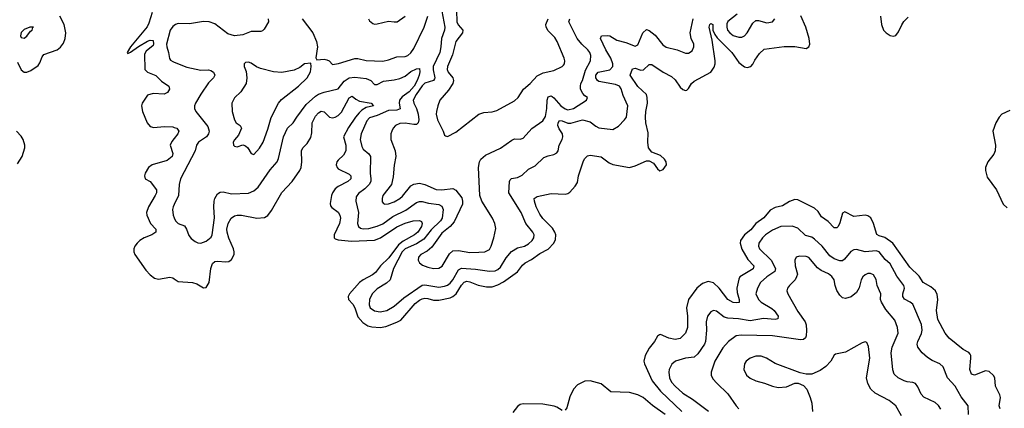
# Model space of a CAD drawing. Header units: inches. Extents: x 1552611 to 1694776, y 811966 to 917215.
# Tile 394 of 549: x 1648898 to 1655924, y 856153 to 858924. Entities that reach past the tile are written whole.
import ezdxf

# ---------------------------------------------------------------- set-up
doc = ezdxf.new("R2010")
doc.units = ezdxf.units.IN
doc.header["$MEASUREMENT"] = 0
doc.layers.add('B6845', color=7, linetype='Continuous')
doc.layers.add('B6855', color=7, linetype='Continuous')

msp = doc.modelspace()

# ---------------------------------------------------------------- linework, layer by layer
at = {"layer": 'B6845', "color": 5}
for points, elevation in [([(1648882.6, 858622.6), (1648910, 858566.9), (1648930, 858549.5), (1648950, 858549.5), (1648977.6, 858562.4), (1649030, 858598.9), (1649042.9, 858617.1), (1649059.3, 858660.7), (1649070, 858675.8), (1649164.7, 858710), (1649190, 858729.4), (1649210, 858755.9), (1649223, 858790), (1649228.3, 858830), (1649216, 858890), (1649185.6, 858950)], 820), ([(1649843.5, 858976.5), (1649820.3, 858899.7), (1649807.3, 858872.7), (1649688.1, 858730), (1649664.4, 858690), (1649670, 858683.1), (1649690, 858692), (1649745.7, 858734.3), (1649810, 858770.2), (1649830, 858778.5), (1649850, 858776.4), (1649854.2, 858750), (1649850, 858739.5), (1649800.8, 858699.2), (1649790, 858679.6), (1649791.3, 858570), (1649809.4, 858550), (1649870, 858525.7), (1649910, 858487.1), (1649961.7, 858450), (1649967.8, 858430), (1649954.2, 858405.8), (1649930, 858394.5), (1649850, 858398.2), (1649810, 858387.3), (1649772.6, 858330), (1649768.1, 858310), (1649774.4, 858270), (1649807.9, 858187.9), (1649830, 858162.9), (1649856.2, 858156.2), (1649930, 858162.7), (1649990, 858159.7), (1650000, 858156.4)], 820), ([(1650000, 858882.8), (1649990, 858874.8), (1649972.6, 858850), (1649946.7, 858750), (1649947.7, 858730), (1649961, 858690), (1649967.8, 858647.8), (1649975.3, 858635.3), (1649990, 858625.4), (1650000, 858621.5)], 840), ([(1648882.9, 857897.1), (1648917, 857950), (1648934, 858010), (1648935, 858030), (1648923.8, 858070), (1648910, 858094.9), (1648876.1, 858130)], 820), ([(1650000, 858076.3), (1649983.6, 858056.4), (1649973, 858030), (1649991.3, 857971.3), (1649986.3, 857950), (1649950, 857919.9), (1649843.1, 857890), (1649817.3, 857870), (1649792.6, 857830), (1649787.8, 857810), (1649792.7, 857790), (1649830.2, 857770.2), (1649874, 857710), (1649874.2, 857690), (1649866.2, 857670), (1649817.9, 857590), (1649803, 857550), (1649806, 857530), (1649831.9, 857470), (1649869.2, 857430), (1649869.1, 857410), (1649840.8, 857390), (1649787.6, 857370), (1649756.5, 857350), (1649736, 857330), (1649720.3, 857310), (1649712.8, 857290), (1649712.6, 857270), (1649719.6, 857250), (1649799, 857139), (1649830, 857104), (1649861.2, 857081.2), (1649890, 857073.6), (1649970, 857089.1), (1649990, 857084.2), (1650000, 857077.3)], 820), ([(1650000, 857605.8), (1649992.3, 857590), (1649988.4, 857570), (1649992.9, 857530), (1650000, 857512.6)], 840)]:
    msp.add_lwpolyline(points, dxfattribs=dict(at, elevation=elevation))
at = {"layer": 'B6845', "color": 5, "elevation": 840}
msp.add_lwpolyline([(1648970.9, 858870.9), (1648930, 858854.6), (1648910, 858833.6), (1648904, 858810), (1648910, 858798), (1648930, 858792.2), (1648950, 858806.7), (1648976.3, 858843.7), (1648986.6, 858850), (1648992, 858868), (1648998, 858870)], close=True, dxfattribs=at)
at = {"layer": 'B6855', "color": 5}
for points, elevation in [([(1650000, 857077.3), (1650030, 857056.9), (1650130.9, 857050.9), (1650161.4, 857041.4), (1650210, 857012.2), (1650230, 857014.9), (1650250, 857050.7), (1650261.3, 857150), (1650273.9, 857186.1), (1650290, 857199.2), (1650310, 857203.2), (1650370, 857196.9), (1650390, 857199.1), (1650410, 857214.9), (1650428.9, 857250), (1650429.8, 857270), (1650423.7, 857290), (1650390, 857366.9), (1650377.9, 857410), (1650377.5, 857430), (1650386.8, 857470), (1650407.1, 857510), (1650430, 857526.2), (1650450, 857531.6), (1650481, 857530), (1650591.4, 857508.6), (1650645.9, 857514.1), (1650670, 857529.1), (1650695.6, 857564.4), (1650770, 857691.7), (1650842.5, 857770), (1650897.3, 857850), (1650905.7, 857870), (1650912.5, 857910), (1650909.8, 857990.2), (1650918, 858010), (1650950, 858042), (1650975.8, 858084.2), (1650982.5, 858117.5), (1650984.4, 858190), (1651010, 858235.6), (1651030, 858259.3), (1651050, 858271.8), (1651070, 858267.9), (1651110, 858228.7), (1651130, 858224.3), (1651150.3, 858229.7), (1651170, 858241.7), (1651194.4, 858265.6), (1651250, 858366.7), (1651270, 858378.9), (1651296.5, 858356.5), (1651323.3, 858343.3), (1651406, 858330), (1651422.8, 858310), (1651370, 858297.9), (1651339.9, 858280.1), (1651319.5, 858260.5), (1651294, 858230), (1651244.9, 858155.1), (1651209, 858090), (1651225.5, 858030), (1651226.4, 857990), (1651210, 857958.7), (1651170, 857922.6), (1651161.5, 857910), (1651157.4, 857890), (1651162.5, 857870), (1651170, 857861.5), (1651250, 857823.6), (1651261.3, 857810), (1651260.2, 857790), (1651240.2, 857770), (1651170, 857734.5), (1651150, 857718.8), (1651130.3, 857690.3), (1651124, 857670), (1651113.1, 857613.1), (1651117.1, 857597.1), (1651125.5, 857585.5), (1651171.7, 857551.7), (1651183, 857530), (1651186.6, 857510), (1651179.5, 857470), (1651141.8, 857390), (1651142.3, 857370), (1651150, 857361.1), (1651170, 857353.6), (1651265.9, 857345.9), (1651430, 857351.9), (1651472.1, 857367.9), (1651590, 857447.3), (1651650, 857474.2), (1651706, 857490), (1651750, 857493.2), (1651765.1, 857485.1), (1651771, 857471), (1651765, 857450), (1651739.8, 857410), (1651714.8, 857390), (1651634.7, 857345.3), (1651602.2, 857317.8), (1651533.4, 857226.6), (1651472.4, 857170), (1651437.2, 857122.8), (1651415.6, 857104.4), (1651349.4, 857070), (1651322.1, 857050), (1651251, 856970), (1651242.7, 856950), (1651244.5, 856930), (1651275.4, 856895.4), (1651290, 856870.3), (1651310, 856804.9), (1651345.6, 856765.6), (1651382.5, 856742.5), (1651410, 856733.9), (1651470, 856730.1), (1651510, 856736.2), (1651590, 856767), (1651617.7, 856782.3), (1651719.4, 856900.6), (1651750, 856924.2), (1651770, 856933.6), (1651790, 856938.7), (1651810, 856937.4), (1651850, 856925.1), (1651890, 856923.4), (1651970, 856940.8), (1651990, 856949.7), (1652013.6, 856970), (1652050, 857030.7), (1652070, 857052.2), (1652090, 857058.9), (1652110, 857056), (1652170, 857030.6), (1652230, 857018.4), (1652270, 857019.2), (1652310, 857033.3), (1652350, 857056.1), (1652450, 857127), (1652486.4, 857173.6), (1652505.6, 857190), (1652550, 857213.8), (1652610, 857257.2), (1652670, 857288.6), (1652709.9, 857330.1), (1652721.9, 857358.1), (1652723.4, 857390), (1652717.4, 857410), (1652699, 857439), (1652630, 857507.1), (1652610, 857537.4), (1652584.6, 857590), (1652571, 857630), (1652569.8, 857650.2), (1652590, 857662.7), (1652690, 857686.2), (1652790, 857679.6), (1652810, 857684.9), (1652824.9, 857695.1), (1652863, 857737), (1652877.5, 857762.5), (1652886.5, 857810), (1652921.5, 857918.5), (1652930, 857934.9), (1652950, 857952.7), (1652970, 857959.5), (1653046.3, 857946.3), (1653103.7, 857903.7), (1653130, 857891.4), (1653250, 857870.2), (1653290, 857881.3), (1653370, 857918.5), (1653390, 857918), (1653421.8, 857901.8), (1653450, 857860.5), (1653466.9, 857846.9), (1653490, 857857), (1653513, 857890), (1653511.6, 857910), (1653499.6, 857930), (1653470, 857955.4), (1653410, 857980.7), (1653386, 858010), (1653380.5, 858050), (1653382.4, 858117.6), (1653366.6, 858190), (1653362.7, 858230), (1653366.1, 858270), (1653379.1, 858330), (1653375, 858370), (1653369.7, 858390), (1653310, 858448.8), (1653254.5, 858530), (1653270, 858574.4), (1653290, 858577.7), (1653330, 858564.2), (1653350, 858566.9), (1653390, 858605.5), (1653410, 858606), (1653490, 858549.3), (1653550, 858519.7), (1653574.7, 858494.7), (1653610, 858442.6), (1653630, 858425.7), (1653650, 858418.4), (1653657.7, 858422.3), (1653670, 858433.4), (1653691.1, 858470), (1653710, 858486.7), (1653829.9, 858550.1), (1653854.5, 858585.5), (1653860.4, 858610), (1653859.6, 858630), (1653838.9, 858778.9), (1653817.2, 858870), (1653821.8, 858890), (1653830, 858897.1), (1653844.9, 858890), (1653843.7, 858850), (1653858.8, 858818.8), (1653876.2, 858796.2), (1653978.6, 858690), (1654030, 858620.3), (1654070, 858587.3), (1654090, 858582.8), (1654114.7, 858590), (1654130, 858606.7), (1654144.1, 858635.9), (1654176.9, 858683.1), (1654210, 858714), (1654353.9, 858733.9), (1654430, 858732.7), (1654510, 858719.5), (1654529.4, 858730), (1654535.6, 858750), (1654530.8, 858789.2), (1654506.6, 858870), (1654471.1, 858951.1)], 820), ([(1650913, 858930), (1650990, 858830.8), (1651016.3, 858770), (1651024, 858730), (1651012, 858652), (1651018, 858638), (1651070, 858642), (1651090, 858639.1), (1651106, 858630), (1651130, 858604.9), (1651172.7, 858612.7), (1651290, 858647.8), (1651310, 858648.6), (1651370, 858633.4), (1651490, 858628.7), (1651530, 858637.6), (1651590, 858659.6), (1651650, 858661.5), (1651668.7, 858668.7), (1651690, 858689.1), (1651710, 858718.3), (1651785.3, 858870), (1651809.9, 858950)], 860), ([(1651387, 858930), (1651395.3, 858915.2), (1651417.8, 858897.7), (1651430, 858893.1), (1651450, 858894.2), (1651530, 858914.9), (1651570, 858908), (1651592.7, 858910), (1651650, 858948.5)], 880), ([(1651910, 858985.5), (1651930.8, 858870), (1651928.4, 858850), (1651907.7, 858790), (1651904.3, 858730), (1651896.2, 858690), (1651849.1, 858590), (1651847.5, 858567.5), (1651860.6, 858510), (1651858.5, 858501.5), (1651850.4, 858489.6), (1651790, 858471.3), (1651770, 858451.7), (1651727.1, 858390), (1651707.1, 858350), (1651710.8, 858330), (1651730.1, 858290.1), (1651741.4, 858250), (1651747.4, 858210), (1651742.3, 858190), (1651730, 858178.1), (1651710, 858176), (1651650, 858185.9), (1651610, 858184.4), (1651579.5, 858170), (1651562.3, 858150), (1651552.8, 858130), (1651547.1, 858110), (1651547.1, 858070), (1651576.9, 857990), (1651582.6, 857950), (1651570, 857888), (1651563.8, 857803.8), (1651550.2, 857750), (1651489.2, 857670), (1651483.6, 857650), (1651485.2, 857625.2), (1651493.3, 857613.3), (1651504.7, 857610), (1651530, 857612.1), (1651570, 857625.6), (1651610, 857648.8), (1651630, 857666.4), (1651690, 857740.2), (1651710, 857751.8), (1651750, 857757.9), (1651790, 857749.4), (1651870, 857714), (1651910, 857711.5), (1651990, 857721.5), (1652010, 857709.1), (1652053.2, 857653.1), (1652059, 857630), (1652058.2, 857610), (1651998, 857482), (1651970.8, 857449.2), (1651910, 857401.2), (1651838.3, 857301.7), (1651805.5, 857274.5), (1651759.5, 857250), (1651744.2, 857230), (1651742.6, 857210), (1651750.4, 857190), (1651773.4, 857173.4), (1651810, 857160.2), (1651850, 857151.3), (1651890, 857152.7), (1651913.2, 857166.8), (1651964.4, 857255.6), (1651990, 857275.5), (1652030, 857278.5), (1652110, 857265.1), (1652173.7, 857266.3), (1652217.2, 857270), (1652250, 857286), (1652263.1, 857310), (1652282.5, 857370), (1652295, 857435.1), (1652288.5, 857470), (1652270.9, 857510), (1652195.8, 857630), (1652181.1, 857670), (1652172.4, 857870), (1652178.5, 857910), (1652188.3, 857930), (1652222.5, 857957.5), (1652330, 858007.6), (1652410, 858066.5), (1652430, 858074), (1652470, 858071.7), (1652490, 858080.3), (1652552.3, 858147.7), (1652630, 858203.7), (1652650, 858233.4), (1652659.6, 858290), (1652662.8, 858350), (1652670, 858374), (1652690, 858381.6), (1652697.1, 858377.1), (1652710, 858368.3), (1652759.3, 858310), (1652790, 858288.9), (1652810, 858282.7), (1652850, 858291.2), (1652941.6, 858350), (1652949.7, 858370), (1652930, 858381.6), (1652916.9, 858396.9), (1652899.5, 858430), (1652899.3, 858450), (1652902.2, 858470), (1652913.9, 858490), (1652935.4, 858564.6), (1652971.6, 858630), (1652973.8, 858670), (1652967.1, 858690), (1652952.5, 858710), (1652909.9, 858749.9), (1652877.1, 858790), (1652816.4, 858910), (1652823.1, 858930)], 860), ([(1652015.2, 858990), (1652017.9, 858910), (1652027.7, 858887.7), (1652059.4, 858850), (1652057.6, 858830), (1652011.3, 858768.7), (1651986.1, 858673.9), (1651951.8, 858590), (1651949.4, 858570), (1651955.6, 858550), (1651989.1, 858509.1), (1651993.2, 858490), (1651988.4, 858470), (1651958.5, 858421.5), (1651897, 858350), (1651880.9, 858310), (1651871.7, 858270), (1651870.3, 858250), (1651880.3, 858210), (1651920.7, 858130), (1651930, 858102), (1651936.9, 858096.9), (1651952, 858092), (1652010, 858121.6), (1652175.6, 858250), (1652210, 858263.2), (1652270, 858268.1), (1652302.3, 858277.7), (1652430, 858345.7), (1652454.3, 858370), (1652492.6, 858430), (1652541.1, 858470), (1652590, 858523.1), (1652633.5, 858546.5), (1652710, 858561.7), (1652768.7, 858591.3), (1652778.9, 858601.1), (1652785.1, 858610), (1652788.4, 858630), (1652783.9, 858650), (1652732.9, 858770), (1652716.3, 858796.3), (1652670, 858844), (1652655.9, 858870), (1652653.7, 858890), (1652669.4, 858930)], 880), ([(1654016.6, 858963.4), (1653950, 858912.2), (1653944.5, 858895.5), (1653944, 858870), (1653949.6, 858850), (1653965.5, 858830), (1653990, 858812.4), (1654030, 858799.8), (1654050, 858800.6), (1654070, 858809.2), (1654088.7, 858830), (1654130, 858900.5), (1654150, 858918.4), (1654170, 858919.5), (1654230, 858903.1), (1654270, 858908.4), (1654287.3, 858930)], 840), ([(1655040.3, 858950), (1655046.4, 858890), (1655062.7, 858850), (1655081.3, 858830), (1655110, 858812), (1655130, 858807.5), (1655150, 858812.6), (1655170, 858837.4), (1655191.9, 858888.1), (1655208, 858912), (1655237.8, 858942.2)], 820), ([(1650000, 857512.6), (1650009.2, 857490), (1650030, 857471.3), (1650075, 857455), (1650089.3, 857430), (1650105.5, 857385.5), (1650123, 857363), (1650150, 857342), (1650170, 857333.4), (1650190, 857331.6), (1650230, 857344.9), (1650265.4, 857374.6), (1650271.4, 857390), (1650287.4, 857512.6), (1650283.1, 857590), (1650286.4, 857630), (1650290.6, 857650), (1650310, 857682), (1650330, 857694.4), (1650350, 857696.3), (1650410, 857682.4), (1650530, 857686.4), (1650570, 857703.6), (1650599.8, 857730), (1650686.3, 857853.7), (1650735, 857910), (1650745.3, 857934.7), (1650781, 858090), (1650809.9, 858150.1), (1650850.4, 858189.6), (1650875, 858230), (1650941.5, 858318.5), (1651010, 858379.2), (1651030, 858392.6), (1651070, 858407.7), (1651170, 858431.1), (1651212.8, 858487.2), (1651250, 858510.1), (1651290, 858514.8), (1651370, 858505.3), (1651404.4, 858490), (1651430, 858462.6), (1651450, 858461.8), (1651495.1, 858484.9), (1651570, 858495), (1651610, 858505.9), (1651650, 858522.8), (1651690, 858553.8), (1651730, 858574.3), (1651750, 858576.3), (1651753.4, 858553.4), (1651749.3, 858529.3), (1651735, 858490), (1651712.6, 858450), (1651678.1, 858410), (1651626.8, 858373.2), (1651608.9, 858350), (1651605.5, 858330), (1651612.1, 858287.9), (1651590, 858278.3), (1651530, 858277.7), (1651450, 858240.3), (1651394.9, 858225.1), (1651375.7, 858204.3), (1651335.6, 858110), (1651328.8, 858070), (1651339.8, 858019.8), (1651350, 858000.3), (1651388.7, 857968.7), (1651400.7, 857950), (1651399.1, 857830), (1651404.6, 857790), (1651403, 857770), (1651392.2, 857750), (1651361.3, 857718.7), (1651315.6, 857684.4), (1651298.9, 857661), (1651296.8, 857630), (1651314.8, 857550), (1651308.6, 857470), (1651314.9, 857450), (1651330, 857438.4), (1651350, 857433), (1651390, 857436.4), (1651450, 857451), (1651490, 857469.7), (1651559.9, 857520.1), (1651653.4, 857566.6), (1651730, 857621.1), (1651750, 857628.8), (1651770, 857628.8), (1651816.2, 857616.2), (1651890, 857605.7), (1651910, 857594.8), (1651919.8, 857570), (1651911.7, 857510), (1651901.7, 857490), (1651835, 857425), (1651781.5, 857358.5), (1651730, 857326.1), (1651650, 857290.8), (1651626.6, 857270), (1651564.7, 857150), (1651540.7, 857070), (1651515.5, 857044.5), (1651450, 857006.4), (1651413.6, 856970), (1651394.2, 856930), (1651391.8, 856890), (1651400.2, 856870), (1651430, 856848.9), (1651470, 856842.1), (1651517.4, 856850), (1651570, 856880.5), (1651638.8, 856941.2), (1651770, 857030.7), (1651790, 857034.2), (1651890, 857017.6), (1651930, 857023.1), (1651950, 857031.2), (1651970, 857045.9), (1651989.9, 857070), (1652030, 857141), (1652050, 857151.4), (1652150, 857145.5), (1652250, 857130.8), (1652290, 857133.9), (1652310, 857142.4), (1652330, 857159.7), (1652370, 857226.2), (1652407.9, 857272.1), (1652450, 857297.9), (1652499.6, 857310), (1652530, 857325.2), (1652555, 857350), (1652567.4, 857370), (1652569.7, 857390), (1652559.7, 857410), (1652510.8, 857470), (1652476.2, 857550), (1652389, 857690), (1652392.5, 857770), (1652397.8, 857782.2), (1652408.6, 857791.4), (1652450, 857800.2), (1652483.7, 857816.3), (1652530, 857858.5), (1652577.6, 857882.4), (1652638.6, 857941.4), (1652670, 857954.4), (1652710, 857962), (1652730, 857974), (1652740.4, 857990), (1652748.8, 858030), (1652769.8, 858070), (1652774, 858090), (1652770.7, 858110.7), (1652747.2, 858147.2), (1652738.1, 858170), (1652739.6, 858190), (1652750, 858205.2), (1652770, 858202.5), (1652810, 858186.5), (1652830, 858186), (1652914.8, 858210), (1652970, 858195.6), (1653010, 858164.1), (1653030, 858153.8), (1653130, 858141.1), (1653170, 858165.3), (1653214.7, 858210), (1653227.6, 858230), (1653237.4, 858310), (1653204.6, 858384.6), (1653191.1, 858431.1), (1653178.6, 858450), (1653150, 858461.7), (1653030, 858484.5), (1653021.3, 858490), (1653009.2, 858509.2), (1653008.2, 858530), (1653026.6, 858550), (1653110, 858567.1), (1653129.9, 858590.1), (1653129.8, 858610.2), (1653117.5, 858650), (1653081, 858710), (1653043.5, 858790), (1653049.5, 858810), (1653090, 858812.6), (1653110, 858809.2), (1653158.8, 858778.8), (1653222.8, 858762.8), (1653290, 858736.1), (1653310, 858744.9), (1653343.5, 858830), (1653370, 858853.6), (1653390, 858848.4), (1653433.1, 858813.1), (1653486.3, 858746.3), (1653510, 858729.1), (1653590, 858710.2), (1653650, 858684.9), (1653670, 858684.6), (1653696.8, 858703.2), (1653709.7, 858730), (1653708.6, 858750), (1653690.5, 858790.6), (1653682, 858830), (1653703.7, 858930)], 840), ([(1650672.5, 858930), (1650672.6, 858910), (1650643.2, 858856.8), (1650630, 858843.9), (1650619, 858841), (1650550, 858839.8), (1650490, 858816.8), (1650430, 858810.4), (1650384.3, 858824.3), (1650290, 858893.8), (1650250, 858908.8), (1650210.8, 858910.8), (1650110, 858895.8), (1650030, 858897.4), (1650009, 858890), (1650000, 858882.8)], 840), ([(1650000, 858621.5), (1650090, 858585.6), (1650190, 858563.7), (1650246.4, 858566.4), (1650262.2, 858562.2), (1650282.4, 858550), (1650290.2, 858530), (1650280.7, 858510), (1650246.5, 858473.5), (1650190, 858393.3), (1650152.4, 858330), (1650145.3, 858310), (1650146.5, 858290), (1650156.1, 858270), (1650242, 858162), (1650250.2, 858130), (1650244.6, 858110), (1650230.6, 858089.4), (1650174.9, 858050), (1650159.5, 858030), (1650150.3, 857990), (1650046.5, 857790), (1650036.9, 857750), (1650031.3, 857670), (1650000, 857605.8)], 840), ([(1655962.5, 858277.5), (1655906.2, 858250), (1655887.1, 858230), (1655862.5, 858190), (1655840.9, 858130), (1655860.1, 858030), (1655859.6, 857990), (1655850, 857965.5), (1655805.1, 857910), (1655790.8, 857870), (1655789.5, 857850), (1655802.3, 857802.3), (1655867.9, 857710), (1655914.9, 857610), (1655943.2, 857583.2)], 820), ([(1650000, 858156.4), (1650019.5, 858150), (1650033.8, 858130), (1650027.6, 858110), (1650000, 858076.3)], 820), ([(1655893.7, 856150), (1655886.6, 856170), (1655895.6, 856230), (1655891.5, 856250), (1655860.4, 856310), (1655855.8, 856370), (1655847.4, 856387.4), (1655815.3, 856415.3), (1655790, 856421), (1655710, 856388.7), (1655690, 856396.3), (1655677.3, 856430), (1655685.6, 856510), (1655685.1, 856530), (1655680.1, 856540.1), (1655671, 856551), (1655630, 856573.6), (1655530, 856652.6), (1655501.4, 856690), (1655450, 856785.6), (1655440.6, 856850), (1655450.6, 856930), (1655443.9, 856963.9), (1655432, 856992), (1655400.2, 857020.2), (1655344.7, 857050), (1655316, 857096), (1655250, 857160.2), (1655129.3, 857330), (1655072.4, 857372.4), (1655030, 857382.4), (1655013.2, 857393.2), (1654990, 857471.5), (1654970.7, 857510.7), (1654950, 857525.4), (1654930, 857530.5), (1654850, 857520.9), (1654786.6, 857553.4), (1654770, 857545.2), (1654750, 857476), (1654738, 857450), (1654730, 857440.5), (1654710, 857440.4), (1654666.2, 857486.2), (1654618.9, 857518.9), (1654595.5, 857555.5), (1654570, 857580.8), (1654470, 857631.3), (1654450, 857639.5), (1654430, 857641.2), (1654390, 857628.4), (1654341.9, 857598.1), (1654290, 857585.2), (1654253.5, 857566.5), (1654207.7, 857512.3), (1654150, 857470.4), (1654114.2, 857425.8), (1654070, 857389.3), (1654041.5, 857350), (1654038.3, 857330), (1654050, 857288.4), (1654094.8, 857214.8), (1654135.7, 857170), (1654131.6, 857148.4), (1654037.8, 857090), (1654030, 857073), (1654015.9, 857010), (1654018.7, 856978.7), (1654031.3, 856930), (1654031.3, 856908.7), (1654015, 856905), (1653990, 856907.8), (1653951.6, 856930), (1653890, 857009.9), (1653850, 857048.2), (1653810, 857056.8), (1653770, 857043.2), (1653730, 857010.8), (1653671.1, 856928.9), (1653656.9, 856870), (1653663.1, 856810), (1653662.4, 856730), (1653649.2, 856690), (1653610, 856652), (1653575.3, 856644.7), (1653530, 856653.8), (1653470, 856680.7), (1653462.6, 856677.4), (1653450, 856667), (1653428, 856630), (1653390, 856581.7), (1653360.6, 856530), (1653352.9, 856490), (1653355.6, 856470), (1653410.1, 856350), (1653470, 856275.7), (1653622.6, 856130)], 820), ([(1655668.8, 856110), (1655666, 856170), (1655615.8, 856235.8), (1655573.8, 856310), (1655519.2, 856370), (1655488.5, 856450), (1655464.7, 856470), (1655410, 856494.6), (1655376.5, 856516.5), (1655338.7, 856550), (1655306.3, 856590), (1655302.7, 856610), (1655306, 856630), (1655332.1, 856687.9), (1655337.5, 856710), (1655333, 856750), (1655270, 856894.7), (1655253.3, 856910), (1655211.7, 856931.7), (1655199.6, 856950), (1655200.2, 856970), (1655212.4, 857010), (1655206.3, 857030), (1655156.2, 857096.2), (1655110, 857182.8), (1655074.4, 857214.4), (1655031, 857270), (1655010, 857276), (1654930, 857269.8), (1654870, 857284.8), (1654850, 857283.9), (1654828.3, 857271.7), (1654784.1, 857215.9), (1654770, 857205), (1654750, 857205.6), (1654710, 857219.9), (1654679.3, 857239.4), (1654623.2, 857310), (1654570, 857359.5), (1654550, 857372.7), (1654504.6, 857384.6), (1654450, 857436.8), (1654410, 857452.7), (1654330, 857449.8), (1654270, 857422.5), (1654219.6, 857390), (1654197.6, 857370), (1654172.3, 857330), (1654169.1, 857310), (1654177.3, 857290), (1654261, 857210), (1654292.1, 857150), (1654286.7, 857130), (1654229.3, 857090), (1654183.8, 857050), (1654162.6, 857010), (1654152.1, 856970), (1654169.3, 856930), (1654188.3, 856910), (1654265.3, 856865.3), (1654282.4, 856850), (1654311.4, 856810), (1654308.1, 856791.9), (1654290, 856787.5), (1654206.7, 856793.4), (1654110, 856777.5), (1654028.3, 856791.7), (1653950, 856796.8), (1653924.2, 856804.2), (1653870, 856845.4), (1653849.3, 856850.7), (1653830, 856840.5), (1653805, 856810), (1653795.8, 856770), (1653799, 856710), (1653791.4, 856630), (1653784.1, 856610), (1653737.8, 856542.2), (1653710, 856517.5), (1653649.5, 856510.5), (1653578.4, 856490), (1653552.4, 856467.6), (1653533, 856430), (1653529.4, 856410), (1653534.7, 856370), (1653550, 856339.6), (1653575.2, 856310), (1653630, 856261.8), (1653698.5, 856218.5), (1653812.2, 856132.2)], 840), ([(1655470, 856147.6), (1655453.5, 856173.5), (1655430, 856194.2), (1655350, 856232.6), (1655330, 856255.1), (1655306.2, 856306.2), (1655289.8, 856329.8), (1655270, 856337.7), (1655230, 856341.1), (1655210, 856348.3), (1655167.6, 856370), (1655137.4, 856397.4), (1655127.3, 856427.3), (1655115.7, 856550), (1655123.8, 856590), (1655166, 856690), (1655162.6, 856730), (1655141.9, 856781.9), (1655077.7, 856857.7), (1655046.9, 856910), (1655041.3, 856930), (1655044, 856970), (1655017.8, 857030), (1655010, 857072), (1654990, 857105.4), (1654970, 857114.4), (1654950, 857114.4), (1654930, 857106), (1654914, 857090), (1654903.5, 857070), (1654888.2, 857011.8), (1654870, 856979.5), (1654830, 856947), (1654790, 856935.1), (1654770, 856942), (1654750, 856960.7), (1654730, 856993), (1654715.8, 857030), (1654709.8, 857070), (1654693.2, 857093.2), (1654670, 857111.6), (1654617, 857137), (1654590, 857155.7), (1654530, 857228.6), (1654510, 857236.2), (1654462.7, 857237.3), (1654439.1, 857230), (1654429.2, 857210.8), (1654431.9, 857170), (1654447.5, 857110), (1654442, 857090), (1654431.1, 857068.9), (1654390.2, 857029.8), (1654376.9, 857010), (1654371.7, 856990), (1654378.9, 856970), (1654450, 856844.2), (1654502, 856770), (1654509.3, 856749.3), (1654512.7, 856707.3), (1654511.1, 856670), (1654504.3, 856655.7), (1654490, 856644.2), (1654470, 856641.1), (1654269.2, 856669.2), (1654045.9, 856674.1), (1654010, 856668.9), (1653956.9, 856630), (1653916, 856584), (1653859.3, 856490), (1653832.3, 856410), (1653832.6, 856390), (1653844.6, 856364.6), (1653871.6, 856331.6), (1653950, 856257.4), (1654010, 856170.4), (1654029.3, 856149.3)], 860), ([(1655190, 856100.5), (1655149.8, 856170), (1655102.7, 856210), (1655001.6, 856261.6), (1654970.9, 856290), (1654949.8, 856330), (1654941.5, 856370), (1654964.8, 856510), (1654954.1, 856594.1), (1654942, 856622), (1654930, 856626.6), (1654910, 856619.6), (1654790, 856554.3), (1654720.3, 856539.7), (1654708.9, 856531.1), (1654686.7, 856490), (1654649.2, 856450.8), (1654610, 856424), (1654550, 856397.3), (1654510, 856396), (1654466.2, 856406.2), (1654290, 856473.8), (1654227.3, 856510), (1654190, 856524.1), (1654150, 856524.4), (1654110, 856511.8), (1654081.7, 856490), (1654068.9, 856470), (1654065.3, 856430), (1654083.7, 856390), (1654110, 856369), (1654150, 856350.2), (1654213, 856333), (1654271, 856310), (1654310, 856301.7), (1654370, 856307.2), (1654430, 856332), (1654452.7, 856332.7), (1654490, 856315.3), (1654513.7, 856290), (1654538.9, 856230), (1654550.3, 856190), (1654554.9, 856130)], 880), ([(1653503.6, 856110), (1653414.2, 856174.2), (1653347.7, 856230), (1653310, 856249.9), (1653250, 856266.9), (1653117.2, 856270), (1653046.7, 856326.7), (1652970, 856348.6), (1652930, 856347.4), (1652878.8, 856321.2), (1652850.1, 856289.9), (1652824.7, 856235.3), (1652802.2, 856157.8), (1652790, 856139.1)], 820), ([(1652770, 856138.6), (1652730, 856162.5), (1652712.6, 856167.4), (1652630, 856182.2), (1652490, 856186.2), (1652470, 856180.4), (1652450, 856166.4), (1652416.7, 856123.3)], 820)]:
    msp.add_lwpolyline(points, dxfattribs=dict(at, elevation=elevation))
at = {"layer": 'B6855', "color": 5, "elevation": 860}
msp.add_lwpolyline([(1650530, 858620.7), (1650510, 858618), (1650500.7, 858610), (1650500.5, 858590), (1650514, 858554), (1650519.3, 858510), (1650514.9, 858470), (1650476.4, 858410), (1650430, 858366), (1650412.4, 858330), (1650414.6, 858270), (1650431.5, 858210), (1650442, 858190), (1650470.6, 858170), (1650481.1, 858150), (1650460, 858100), (1650430, 858067.8), (1650421.1, 858050), (1650424.3, 858030), (1650430, 858023.2), (1650450, 858018.6), (1650490, 858031.6), (1650510, 858025.8), (1650526.8, 858010), (1650550, 857970.3), (1650570, 857962.7), (1650610, 858007.2), (1650636.2, 858050), (1650670, 858143), (1650692.6, 858227.4), (1650743.9, 858330), (1650765.7, 858354.3), (1650886.6, 858450), (1650949.5, 858510), (1650973.6, 858553.6), (1650979, 858590), (1650974.6, 858614.6), (1650930, 858609), (1650897.6, 858582.4), (1650856.5, 858563.5), (1650770, 858548), (1650710, 858553), (1650615.6, 858575.6), (1650588.1, 858588.1), (1650550, 858614)], close=True, dxfattribs=at)

doc.saveas('drawing.dxf')
